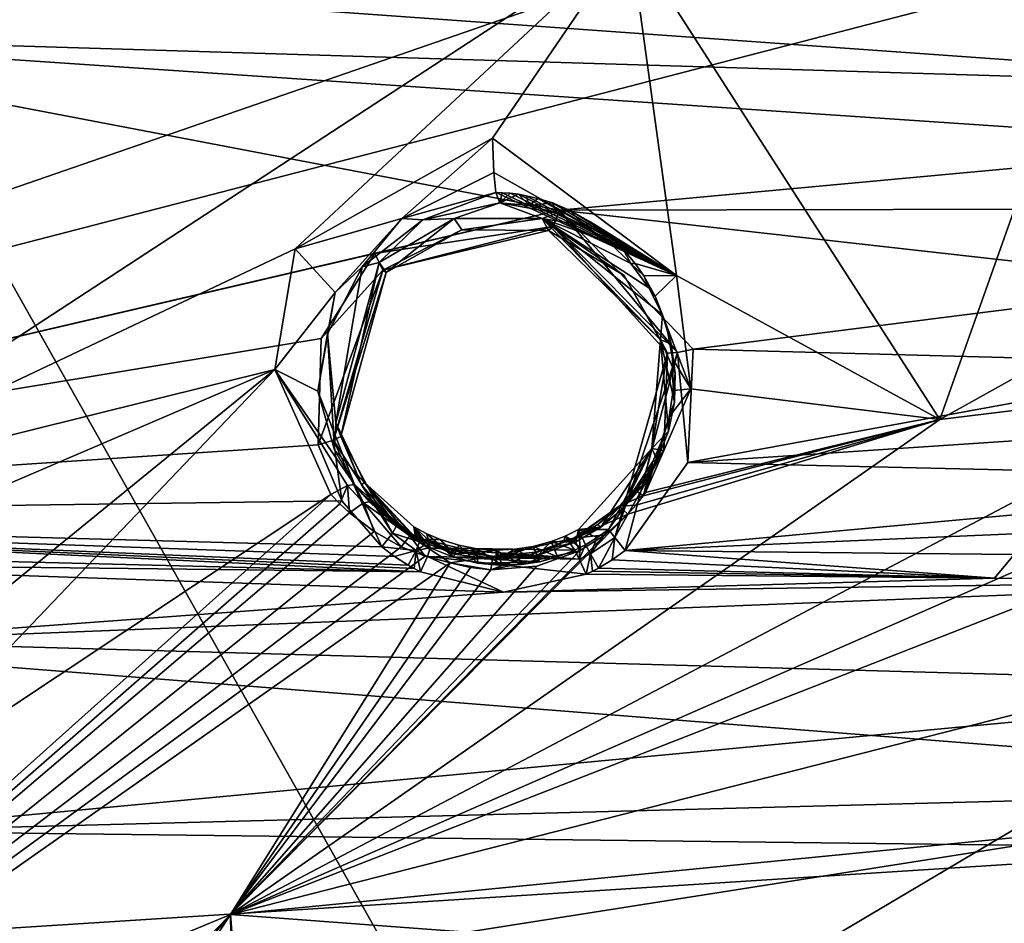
# Model space of a CAD drawing. Header units: millimetres. Extents: x -147 to 294, y -82 to 275.
# Tile 503 of 609: x 220 to 232, y 233 to 244. Entities that reach past the tile are written whole.
import ezdxf

# ---------------------------------------------------------------- set-up
doc = ezdxf.new("R2010")
doc.units = ezdxf.units.MM
doc.header["$LTSCALE"] = 67.506716
for name, color, linetype in [('1594', 7, 'CONTINUOUS'), ('1596', 7, 'CONTINUOUS'), ('1643', 7, 'CONTINUOUS'), ('1670', 7, 'CONTINUOUS'), ('1681', 7, 'CONTINUOUS'), ('1682', 7, 'CONTINUOUS'), ('1683', 7, 'CONTINUOUS'), ('1684', 7, 'CONTINUOUS'), ('1685', 7, 'CONTINUOUS'), ('1686', 7, 'CONTINUOUS'), ('1687', 7, 'CONTINUOUS'), ('1688', 7, 'CONTINUOUS'), ('1879', 7, 'CONTINUOUS'), ('2223', 7, 'CONTINUOUS'), ('2465', 7, 'CONTINUOUS'), ('2466', 7, 'CONTINUOUS'), ('2467', 7, 'CONTINUOUS'), ('2468', 7, 'CONTINUOUS'), ('2469', 7, 'CONTINUOUS'), ('2470', 7, 'CONTINUOUS'), ('2471', 7, 'CONTINUOUS'), ('2472', 7, 'CONTINUOUS'), ('2473', 7, 'CONTINUOUS'), ('2474', 7, 'CONTINUOUS'), ('2475', 7, 'CONTINUOUS'), ('2476', 7, 'CONTINUOUS'), ('2477', 7, 'CONTINUOUS'), ('2478', 7, 'CONTINUOUS'), ('2479', 7, 'CONTINUOUS'), ('2480', 7, 'CONTINUOUS'), ('2481', 7, 'CONTINUOUS'), ('2482', 7, 'CONTINUOUS'), ('2483', 7, 'CONTINUOUS'), ('2484', 7, 'CONTINUOUS'), ('499', 7, 'CONTINUOUS'), ('557', 7, 'CONTINUOUS'), ('841', 7, 'CONTINUOUS')]:
    doc.layers.add(name, color=color, linetype=linetype)

msp = doc.modelspace()

# ---------------------------------------------------------------- linework, layer by layer
at = {"layer": '1594', "linetype": 'CONTINUOUS'}
for points in [[(227.53, 245.272, -6.758), (234.298, 247.912, -7.192), (231.286, 239.422, -7.061), (227.53, 245.272, -6.758)], [(234.298, 247.912, -7.192), (234.336, 241.12, -7.272), (231.286, 239.422, -7.061), (234.298, 247.912, -7.192)], [(217.224, 238.537, -6.839), (227.53, 245.272, -6.758), (223.469, 241.488, -6.709), (217.224, 238.537, -6.839)], [(223.469, 241.488, -6.709), (227.53, 245.272, -6.758), (225.865, 242.833, -6.737), (223.469, 241.488, -6.709)], [(225.865, 242.833, -6.737), (227.53, 245.272, -6.758), (228.094, 241.168, -6.859), (225.865, 242.833, -6.737)], [(228.094, 241.168, -6.859), (227.53, 245.272, -6.758), (231.286, 239.422, -7.061), (228.094, 241.168, -6.859)], [(223.226, 240.026, -6.748), (217.224, 238.537, -6.839), (223.469, 241.488, -6.709), (223.226, 240.026, -6.748)], [(228.266, 239.794, -6.893), (228.094, 241.168, -6.859), (231.286, 239.422, -7.061), (228.266, 239.794, -6.893)], [(234.336, 241.12, -7.272), (234.926, 239.866, -7.339), (231.286, 239.422, -7.061), (234.336, 241.12, -7.272)], [(217.772, 237.687, -6.869), (217.224, 238.537, -6.839), (223.226, 240.026, -6.748), (217.772, 237.687, -6.869)], [(218.365, 236.069, -6.937), (217.772, 237.687, -6.869), (223.226, 240.026, -6.748), (218.365, 236.069, -6.937)], [(218.085, 234.643, -7.021), (218.365, 236.069, -6.937), (223.226, 240.026, -6.748), (218.085, 234.643, -7.021)], [(223.904, 238.513, -6.802), (218.085, 234.643, -7.021), (223.226, 240.026, -6.748), (223.904, 238.513, -6.802)], [(227.719, 238.537, -6.896), (228.266, 239.794, -6.893), (231.286, 239.422, -7.061), (227.719, 238.537, -6.896)], [(214.334, 229.943, -7.529), (218.085, 234.643, -7.021), (223.904, 238.513, -6.802), (214.334, 229.943, -7.529)], [(224.013, 238.398, -6.807), (214.334, 229.943, -7.529), (223.904, 238.513, -6.802), (224.013, 238.398, -6.807)], [(224.128, 238.29, -6.812), (214.334, 229.943, -7.529), (224.013, 238.398, -6.807), (224.128, 238.29, -6.812)], [(224.427, 238.061, -6.823), (214.334, 229.943, -7.529), (224.128, 238.29, -6.812), (224.427, 238.061, -6.823)], [(224.754, 237.878, -6.833), (214.334, 229.943, -7.529), (224.427, 238.061, -6.823), (224.754, 237.878, -6.833)], [(225.047, 237.763, -6.842), (214.334, 229.943, -7.529), (224.754, 237.878, -6.833), (225.047, 237.763, -6.842)], [(225.351, 237.684, -6.85), (214.334, 229.943, -7.529), (225.047, 237.763, -6.842), (225.351, 237.684, -6.85)]]:
    msp.add_3dface(points, dxfattribs=at)
at = {"layer": '1596', "linetype": 'CONTINUOUS'}
for points in [[(231.286, 239.422, -7.061), (234.926, 239.866, -7.339), (222.688, 233.42, -7.583), (231.286, 239.422, -7.061)], [(234.926, 239.866, -7.339), (235.735, 239.131, -7.599), (222.688, 233.42, -7.583), (234.926, 239.866, -7.339)], [(231.286, 239.422, -7.061), (222.688, 233.42, -7.583), (227.506, 238.271, -6.937), (231.286, 239.422, -7.061)], [(227.602, 238.381, -6.921), (231.286, 239.422, -7.061), (227.506, 238.271, -6.937), (227.602, 238.381, -6.921)], [(227.691, 238.497, -6.903), (231.286, 239.422, -7.061), (227.602, 238.381, -6.921), (227.691, 238.497, -6.903)], [(227.719, 238.537, -6.896), (231.286, 239.422, -7.061), (227.691, 238.497, -6.903), (227.719, 238.537, -6.896)], [(235.735, 239.131, -7.599), (236.691, 238.892, -7.756), (222.688, 233.42, -7.583), (235.735, 239.131, -7.599)], [(222.688, 233.42, -7.583), (236.691, 238.892, -7.756), (236.643, 236.981, -8.206), (222.688, 233.42, -7.583)], [(227.506, 238.271, -6.937), (222.688, 233.42, -7.583), (227.228, 238.021, -6.967), (227.506, 238.271, -6.937)], [(227.228, 238.021, -6.967), (222.688, 233.42, -7.583), (226.92, 237.828, -6.981), (227.228, 238.021, -6.967)], [(226.92, 237.828, -6.981), (222.688, 233.42, -7.583), (226.4, 237.642, -6.97), (226.92, 237.828, -6.981)], [(214.334, 229.943, -7.529), (225.351, 237.684, -6.85), (222.688, 233.42, -7.583), (214.334, 229.943, -7.529)], [(222.688, 233.42, -7.583), (225.351, 237.684, -6.85), (225.595, 237.627, -6.889), (222.688, 233.42, -7.583)], [(226.4, 237.642, -6.97), (222.688, 233.42, -7.583), (225.845, 237.599, -6.922), (226.4, 237.642, -6.97)], [(225.845, 237.599, -6.922), (222.688, 233.42, -7.583), (225.595, 237.627, -6.889), (225.845, 237.599, -6.922)], [(213.215, 223.725, -8.89), (214.334, 229.943, -7.529), (222.688, 233.42, -7.583), (213.215, 223.725, -8.89)]]:
    msp.add_3dface(points, dxfattribs=at)
at = {"layer": '1643', "linetype": 'CONTINUOUS'}
msp.add_3dface([(227.53, 245.272, -6.758), (217.224, 238.537, -6.839), (218.465, 245.265, -6.274), (227.53, 245.272, -6.758)], dxfattribs=at)
at = {"layer": '1670', "linetype": 'CONTINUOUS'}
for points in [[(236.937, 243.439, -5.385), (236.949, 245.332, -5.273), (217.548, 244.823, -3.968), (236.937, 243.439, -5.385)], [(215.52, 244.089, -3.971), (236.937, 243.439, -5.385), (217.548, 244.823, -3.968), (215.52, 244.089, -3.971)], [(210.77, 238.253, -4.518), (226.677, 241.959, -4.617), (215.52, 244.089, -3.971), (210.77, 238.253, -4.518)], [(235.294, 242.753, -5.263), (236.937, 243.439, -5.385), (215.52, 244.089, -3.971), (235.294, 242.753, -5.263)], [(226.677, 241.959, -4.617), (235.294, 242.753, -5.263), (215.52, 244.089, -3.971), (226.677, 241.959, -4.617)], [(234.774, 241.976, -5.267), (235.294, 242.753, -5.263), (226.677, 241.959, -4.617), (234.774, 241.976, -5.267)], [(226.677, 241.959, -4.617), (210.77, 238.253, -4.518), (224.438, 241.434, -4.526), (226.677, 241.959, -4.617)], [(234.587, 241.068, -5.317), (234.774, 241.976, -5.267), (226.677, 241.959, -4.617), (234.587, 241.068, -5.317)], [(228.296, 240.274, -4.861), (234.587, 241.068, -5.317), (226.677, 241.959, -4.617), (228.296, 240.274, -4.861)], [(224.438, 241.434, -4.526), (210.77, 238.253, -4.518), (223.786, 240.401, -4.579), (224.438, 241.434, -4.526)], [(234.781, 240.101, -5.413), (234.587, 241.068, -5.317), (228.296, 240.274, -4.861), (234.781, 240.101, -5.413)], [(223.786, 240.401, -4.579), (210.77, 238.253, -4.518), (223.749, 239.113, -4.695), (223.786, 240.401, -4.579)], [(228.233, 238.9, -4.978), (234.781, 240.101, -5.413), (228.296, 240.274, -4.861), (228.233, 238.9, -4.978)], [(235.282, 239.368, -5.524), (234.781, 240.101, -5.413), (228.233, 238.9, -4.978), (235.282, 239.368, -5.524)], [(236.902, 238.699, -5.748), (235.282, 239.368, -5.524), (228.233, 238.9, -4.978), (236.902, 238.699, -5.748)], [(223.749, 239.113, -4.695), (210.77, 238.253, -4.518), (224.038, 238.434, -4.774), (223.749, 239.113, -4.695)], [(227.47, 237.832, -5.028), (236.902, 238.699, -5.748), (228.233, 238.9, -4.978), (227.47, 237.832, -5.028)], [(236.898, 238.235, -5.789), (236.902, 238.699, -5.748), (227.47, 237.832, -5.028), (236.898, 238.235, -5.789)], [(224.038, 238.434, -4.774), (210.77, 238.253, -4.518), (224.522, 237.878, -4.854), (224.038, 238.434, -4.774)], [(232.187, 237.785, -5.384), (236.898, 238.235, -5.789), (227.47, 237.832, -5.028), (232.187, 237.785, -5.384)]]:
    msp.add_3dface(points, dxfattribs=at)
at = {"layer": '1681', "linetype": 'CONTINUOUS'}
for points in [[(224.989, 237.573, -4.909), (210.77, 238.253, -4.518), (210.696, 237.928, -4.557), (224.989, 237.573, -4.909)], [(224.522, 237.878, -4.854), (210.77, 238.253, -4.518), (224.676, 237.759, -4.874), (224.522, 237.878, -4.854)], [(224.839, 237.654, -4.893), (210.77, 238.253, -4.518), (224.913, 237.612, -4.901), (224.839, 237.654, -4.893)], [(210.77, 238.253, -4.518), (224.839, 237.654, -4.893), (224.676, 237.759, -4.874), (210.77, 238.253, -4.518)], [(224.913, 237.612, -4.901), (210.77, 238.253, -4.518), (224.989, 237.573, -4.909), (224.913, 237.612, -4.901)]]:
    msp.add_3dface(points, dxfattribs=at)
at = {"layer": '1682', "linetype": 'CONTINUOUS'}
for points in [[(224.978, 237.936, -5.142), (224.937, 237.831, -4.955), (225.043, 237.9, -5.148), (224.978, 237.936, -5.142)], [(224.839, 237.654, -4.893), (224.913, 237.612, -4.901), (224.937, 237.831, -4.955), (224.839, 237.654, -4.893)], [(224.913, 237.612, -4.901), (224.989, 237.573, -4.909), (224.937, 237.831, -4.955), (224.913, 237.612, -4.901)], [(225.043, 237.9, -5.148), (224.937, 237.831, -4.955), (225.109, 237.865, -5.153), (225.043, 237.9, -5.148)], [(225.109, 237.865, -5.153), (224.937, 237.831, -4.955), (225.075, 237.758, -4.971), (225.109, 237.865, -5.153)], [(224.937, 237.831, -4.955), (224.989, 237.573, -4.909), (225.075, 237.758, -4.971), (224.937, 237.831, -4.955)]]:
    msp.add_3dface(points, dxfattribs=at)
at = {"layer": '1683', "linetype": 'CONTINUOUS'}
for points in [[(224.649, 238.041, -4.924), (224.978, 237.936, -5.142), (224.701, 238.133, -5.113), (224.649, 238.041, -4.924)], [(224.701, 238.133, -5.113), (224.978, 237.936, -5.142), (224.837, 238.029, -5.128), (224.701, 238.133, -5.113)], [(224.522, 237.878, -4.854), (224.937, 237.831, -4.955), (224.649, 238.041, -4.924), (224.522, 237.878, -4.854)], [(224.937, 237.831, -4.955), (224.978, 237.936, -5.142), (224.649, 238.041, -4.924), (224.937, 237.831, -4.955)], [(224.522, 237.878, -4.854), (224.676, 237.759, -4.874), (224.937, 237.831, -4.955), (224.522, 237.878, -4.854)], [(224.676, 237.759, -4.874), (224.839, 237.654, -4.893), (224.937, 237.831, -4.955), (224.676, 237.759, -4.874)]]:
    msp.add_3dface(points, dxfattribs=at)
at = {"layer": '1684', "linetype": 'CONTINUOUS'}
for points in [[(223.749, 239.113, -4.695), (224.038, 238.434, -4.774), (223.935, 239.168, -4.773), (223.749, 239.113, -4.695)], [(223.935, 239.168, -4.773), (224.649, 238.041, -4.924), (224.025, 239.215, -5.001), (223.935, 239.168, -4.773)], [(224.038, 238.434, -4.774), (224.522, 237.878, -4.854), (223.935, 239.168, -4.773), (224.038, 238.434, -4.774)], [(224.522, 237.878, -4.854), (224.649, 238.041, -4.924), (223.935, 239.168, -4.773), (224.522, 237.878, -4.854)], [(224.025, 239.215, -5.001), (224.649, 238.041, -4.924), (224.276, 238.627, -5.056), (224.025, 239.215, -5.001)], [(224.649, 238.041, -4.924), (224.701, 238.133, -5.113), (224.276, 238.627, -5.056), (224.649, 238.041, -4.924)]]:
    msp.add_3dface(points, dxfattribs=at)
at = {"layer": '1685', "linetype": 'CONTINUOUS'}
for points in [[(226.677, 241.959, -4.617), (224.438, 241.434, -4.526), (226.598, 241.76, -4.726), (226.677, 241.959, -4.617)], [(228.105, 240.232, -4.922), (226.677, 241.959, -4.617), (226.598, 241.76, -4.726), (228.105, 240.232, -4.922)], [(228.296, 240.274, -4.861), (226.677, 241.959, -4.617), (228.105, 240.232, -4.922), (228.296, 240.274, -4.861)], [(226.598, 241.76, -4.726), (224.438, 241.434, -4.526), (224.532, 241.232, -4.647), (226.598, 241.76, -4.726)], [(226.598, 241.76, -4.726), (224.532, 241.232, -4.647), (226.542, 241.712, -4.966), (226.598, 241.76, -4.726)], [(227.458, 241.167, -5.051), (226.598, 241.76, -4.726), (226.542, 241.712, -4.966), (227.458, 241.167, -5.051)], [(228.105, 240.232, -4.922), (226.598, 241.76, -4.726), (227.985, 240.224, -5.142), (228.105, 240.232, -4.922)], [(227.985, 240.224, -5.142), (226.598, 241.76, -4.726), (227.458, 241.167, -5.051), (227.985, 240.224, -5.142)], [(226.542, 241.712, -4.966), (224.532, 241.232, -4.647), (225.491, 241.722, -4.907), (226.542, 241.712, -4.966)], [(225.491, 241.722, -4.907), (224.532, 241.232, -4.647), (224.574, 241.201, -4.891), (225.491, 241.722, -4.907)], [(224.438, 241.434, -4.526), (223.786, 240.401, -4.579), (224.532, 241.232, -4.647), (224.438, 241.434, -4.526)], [(223.786, 240.401, -4.579), (223.749, 239.113, -4.695), (224.532, 241.232, -4.647), (223.786, 240.401, -4.579)], [(223.749, 239.113, -4.695), (223.935, 239.168, -4.773), (224.532, 241.232, -4.647), (223.749, 239.113, -4.695)], [(224.532, 241.232, -4.647), (223.935, 239.168, -4.773), (224.574, 241.201, -4.891), (224.532, 241.232, -4.647)], [(223.935, 239.168, -4.773), (224.025, 239.215, -5.001), (224.574, 241.201, -4.891), (223.935, 239.168, -4.773)]]:
    msp.add_3dface(points, dxfattribs=at)
at = {"layer": '1686', "linetype": 'CONTINUOUS'}
for points in [[(227.47, 237.832, -5.028), (228.105, 240.232, -4.922), (227.346, 237.991, -5.077), (227.47, 237.832, -5.028)], [(228.105, 240.232, -4.922), (227.985, 240.224, -5.142), (227.346, 237.991, -5.077), (228.105, 240.232, -4.922)], [(227.346, 237.991, -5.077), (227.985, 240.224, -5.142), (227.941, 239.043, -5.218), (227.346, 237.991, -5.077)], [(227.47, 237.832, -5.028), (228.233, 238.9, -4.978), (228.105, 240.232, -4.922), (227.47, 237.832, -5.028)], [(228.233, 238.9, -4.978), (228.296, 240.274, -4.861), (228.105, 240.232, -4.922), (228.233, 238.9, -4.978)], [(227.271, 238.088, -5.248), (227.346, 237.991, -5.077), (227.941, 239.043, -5.218), (227.271, 238.088, -5.248)]]:
    msp.add_3dface(points, dxfattribs=at)
at = {"layer": '1687', "linetype": 'CONTINUOUS'}
for points in [[(227.346, 237.991, -5.077), (227.271, 238.088, -5.248), (227.051, 237.793, -5.076), (227.346, 237.991, -5.077)], [(227.051, 237.793, -5.076), (227.271, 238.088, -5.248), (227.134, 237.989, -5.248), (227.051, 237.793, -5.076)], [(226.99, 237.902, -5.247), (227.051, 237.793, -5.076), (227.134, 237.989, -5.248), (226.99, 237.902, -5.247)], [(227.147, 237.618, -5.029), (227.346, 237.991, -5.077), (227.051, 237.793, -5.076), (227.147, 237.618, -5.029)], [(227.313, 237.719, -5.029), (227.346, 237.991, -5.077), (227.147, 237.618, -5.029), (227.313, 237.719, -5.029)], [(227.47, 237.832, -5.028), (227.346, 237.991, -5.077), (227.313, 237.719, -5.029), (227.47, 237.832, -5.028)]]:
    msp.add_3dface(points, dxfattribs=at)
at = {"layer": '1688', "linetype": 'CONTINUOUS'}
for points in [[(227.47, 237.832, -5.028), (227.313, 237.719, -5.029), (231.951, 237.496, -5.392), (227.47, 237.832, -5.028)], [(232.187, 237.785, -5.384), (227.47, 237.832, -5.028), (231.951, 237.496, -5.392), (232.187, 237.785, -5.384)], [(227.313, 237.719, -5.029), (227.147, 237.618, -5.029), (231.951, 237.496, -5.392), (227.313, 237.719, -5.029)], [(236.89, 237.48, -5.859), (232.187, 237.785, -5.384), (231.951, 237.496, -5.392), (236.89, 237.48, -5.859)], [(226.999, 237.544, -5.027), (231.951, 237.496, -5.392), (227.074, 237.58, -5.028), (226.999, 237.544, -5.027)], [(231.951, 237.496, -5.392), (227.147, 237.618, -5.029), (227.074, 237.58, -5.028), (231.951, 237.496, -5.392)]]:
    msp.add_3dface(points, dxfattribs=at)
at = {"layer": '1879', "linetype": 'CONTINUOUS'}
for points in [[(222.688, 233.42, -7.583), (236.643, 236.981, -8.206), (233.898, 234.519, -8.196), (222.688, 233.42, -7.583)], [(222.688, 233.42, -7.583), (233.898, 234.519, -8.196), (225.556, 233.204, -7.742), (222.688, 233.42, -7.583)], [(233.898, 234.519, -8.196), (233.865, 231.399, -8.571), (225.556, 233.204, -7.742), (233.898, 234.519, -8.196)], [(213.215, 223.725, -8.89), (222.688, 233.42, -7.583), (214.566, 223.823, -8.862), (213.215, 223.725, -8.89)], [(222.688, 233.42, -7.583), (217.316, 225.289, -8.621), (214.566, 223.823, -8.862), (222.688, 233.42, -7.583)], [(222.688, 233.42, -7.583), (222.768, 228.547, -8.242), (217.316, 225.289, -8.621), (222.688, 233.42, -7.583)], [(222.688, 233.42, -7.583), (225.556, 233.204, -7.742), (222.818, 231.684, -7.808), (222.688, 233.42, -7.583)], [(222.768, 228.547, -8.242), (222.688, 233.42, -7.583), (222.818, 231.684, -7.808), (222.768, 228.547, -8.242)]]:
    msp.add_3dface(points, dxfattribs=at)
at = {"layer": '2223', "linetype": 'CONTINUOUS'}
for points in [[(224.989, 237.573, -4.909), (210.696, 237.928, -4.557), (215.784, 237.68, -4.595), (224.989, 237.573, -4.909)], [(225.997, 237.326, -4.989), (224.989, 237.573, -4.909), (215.784, 237.68, -4.595), (225.997, 237.326, -4.989)], [(217.839, 236.727, -4.736), (225.997, 237.326, -4.989), (215.784, 237.68, -4.595), (217.839, 236.727, -4.736)], [(236.877, 236.197, -5.985), (236.89, 237.48, -5.859), (217.839, 236.727, -4.736), (236.877, 236.197, -5.985)], [(236.89, 237.48, -5.859), (225.997, 237.326, -4.989), (217.839, 236.727, -4.736), (236.89, 237.48, -5.859)], [(231.951, 237.496, -5.392), (226.999, 237.544, -5.027), (225.997, 237.326, -4.989), (231.951, 237.496, -5.392)], [(236.89, 237.48, -5.859), (231.951, 237.496, -5.392), (225.997, 237.326, -4.989), (236.89, 237.48, -5.859)], [(236.877, 236.197, -5.985), (217.839, 236.727, -4.736), (218.134, 234.431, -5.007), (236.877, 236.197, -5.985)], [(236.863, 234.918, -6.12), (236.877, 236.197, -5.985), (218.134, 234.431, -5.007), (236.863, 234.918, -6.12)], [(235.198, 234.225, -6.028), (236.863, 234.918, -6.12), (218.134, 234.431, -5.007), (235.198, 234.225, -6.028)], [(216.281, 233.014, -5.156), (235.198, 234.225, -6.028), (218.134, 234.431, -5.007), (216.281, 233.014, -5.156)], [(234.499, 232.569, -6.155), (235.198, 234.225, -6.028), (216.281, 233.014, -5.156), (234.499, 232.569, -6.155)]]:
    msp.add_3dface(points, dxfattribs=at)
at = {"layer": '2465', "linetype": 'CONTINUOUS'}
for points in [[(225.109, 237.865, -5.153), (225.075, 237.758, -4.971), (226.913, 237.729, -5.078), (225.109, 237.865, -5.153)], [(225.389, 237.751, -5.176), (225.109, 237.865, -5.153), (226.652, 237.754, -5.24), (225.389, 237.751, -5.176)], [(226.652, 237.754, -5.24), (225.109, 237.865, -5.153), (226.861, 237.837, -5.245), (226.652, 237.754, -5.24)], [(226.861, 237.837, -5.245), (225.109, 237.865, -5.153), (226.913, 237.729, -5.078), (226.861, 237.837, -5.245)], [(225.075, 237.758, -4.971), (224.989, 237.573, -4.909), (225.997, 237.326, -4.989), (225.075, 237.758, -4.971)], [(226.999, 237.544, -5.027), (225.075, 237.758, -4.971), (225.997, 237.326, -4.989), (226.999, 237.544, -5.027)], [(225.075, 237.758, -4.971), (226.999, 237.544, -5.027), (226.913, 237.729, -5.078), (225.075, 237.758, -4.971)], [(226.434, 237.695, -5.233), (225.389, 237.751, -5.176), (226.652, 237.754, -5.24), (226.434, 237.695, -5.233)], [(225.682, 237.679, -5.196), (225.389, 237.751, -5.176), (226.434, 237.695, -5.233), (225.682, 237.679, -5.196)], [(226.21, 237.661, -5.224), (225.682, 237.679, -5.196), (226.434, 237.695, -5.233), (226.21, 237.661, -5.224)], [(225.984, 237.652, -5.213), (225.682, 237.679, -5.196), (226.21, 237.661, -5.224), (225.984, 237.652, -5.213)]]:
    msp.add_3dface(points, dxfattribs=at)
at = {"layer": '2466', "linetype": 'CONTINUOUS'}
for points in [[(224.978, 237.936, -5.142), (225.043, 237.9, -5.148), (224.909, 238.118, -5.857), (224.978, 237.936, -5.142)], [(225.043, 237.9, -5.148), (225.109, 237.865, -5.153), (224.909, 238.118, -5.857), (225.043, 237.9, -5.148)], [(224.909, 238.118, -5.857), (225.109, 237.865, -5.153), (225.067, 238.034, -5.873), (224.909, 238.118, -5.857)], [(226.745, 238.007, -5.973), (226.926, 237.868, -5.246), (226.907, 238.087, -5.975), (226.745, 238.007, -5.973)], [(226.926, 237.868, -5.246), (226.99, 237.902, -5.247), (226.907, 238.087, -5.975), (226.926, 237.868, -5.246)], [(225.109, 237.865, -5.153), (225.389, 237.751, -5.176), (225.067, 238.034, -5.873), (225.109, 237.865, -5.153)], [(225.067, 238.034, -5.873), (225.389, 237.751, -5.176), (225.232, 237.964, -5.889), (225.067, 238.034, -5.873)], [(225.232, 237.964, -5.889), (225.389, 237.751, -5.176), (225.454, 237.896, -5.908), (225.232, 237.964, -5.889)], [(226.357, 237.882, -5.961), (226.652, 237.754, -5.24), (226.576, 237.942, -5.969), (226.357, 237.882, -5.961)], [(226.576, 237.942, -5.969), (226.861, 237.837, -5.245), (226.745, 238.007, -5.973), (226.576, 237.942, -5.969)], [(226.652, 237.754, -5.24), (226.861, 237.837, -5.245), (226.576, 237.942, -5.969), (226.652, 237.754, -5.24)], [(226.861, 237.837, -5.245), (226.926, 237.868, -5.246), (226.745, 238.007, -5.973), (226.861, 237.837, -5.245)], [(225.389, 237.751, -5.176), (225.682, 237.679, -5.196), (225.454, 237.896, -5.908), (225.389, 237.751, -5.176)], [(225.454, 237.896, -5.908), (225.682, 237.679, -5.196), (225.679, 237.854, -5.925), (225.454, 237.896, -5.908)], [(225.682, 237.679, -5.196), (225.984, 237.652, -5.213), (225.679, 237.854, -5.925), (225.682, 237.679, -5.196)], [(225.679, 237.854, -5.925), (225.984, 237.652, -5.213), (225.907, 237.838, -5.939), (225.679, 237.854, -5.925)], [(225.907, 237.838, -5.939), (226.21, 237.661, -5.224), (226.134, 237.847, -5.952), (225.907, 237.838, -5.939)], [(225.984, 237.652, -5.213), (226.21, 237.661, -5.224), (225.907, 237.838, -5.939), (225.984, 237.652, -5.213)], [(226.134, 237.847, -5.952), (226.434, 237.695, -5.233), (226.357, 237.882, -5.961), (226.134, 237.847, -5.952)], [(226.21, 237.661, -5.224), (226.434, 237.695, -5.233), (226.134, 237.847, -5.952), (226.21, 237.661, -5.224)], [(226.434, 237.695, -5.233), (226.652, 237.754, -5.24), (226.357, 237.882, -5.961), (226.434, 237.695, -5.233)]]:
    msp.add_3dface(points, dxfattribs=at)
at = {"layer": '2467', "linetype": 'CONTINUOUS'}
for points in [[(226.861, 237.837, -5.245), (226.913, 237.729, -5.078), (226.926, 237.868, -5.246), (226.861, 237.837, -5.245)], [(227.051, 237.793, -5.076), (226.99, 237.902, -5.247), (226.913, 237.729, -5.078), (227.051, 237.793, -5.076)], [(226.913, 237.729, -5.078), (226.99, 237.902, -5.247), (226.926, 237.868, -5.246), (226.913, 237.729, -5.078)], [(226.999, 237.544, -5.027), (227.051, 237.793, -5.076), (226.913, 237.729, -5.078), (226.999, 237.544, -5.027)], [(227.051, 237.793, -5.076), (226.999, 237.544, -5.027), (227.074, 237.58, -5.028), (227.051, 237.793, -5.076)], [(227.147, 237.618, -5.029), (227.051, 237.793, -5.076), (227.074, 237.58, -5.028), (227.147, 237.618, -5.029)]]:
    msp.add_3dface(points, dxfattribs=at)
at = {"layer": '2468', "linetype": 'CONTINUOUS'}
for points in [[(224.025, 239.215, -5.001), (224.276, 238.627, -5.056), (223.964, 239.381, -5.686), (224.025, 239.215, -5.001)], [(223.964, 239.381, -5.686), (224.276, 238.627, -5.056), (224.312, 238.656, -5.773), (223.964, 239.381, -5.686)], [(224.276, 238.627, -5.056), (224.701, 238.133, -5.113), (224.312, 238.656, -5.773), (224.276, 238.627, -5.056)], [(224.837, 238.029, -5.128), (224.978, 237.936, -5.142), (224.312, 238.656, -5.773), (224.837, 238.029, -5.128)], [(224.978, 237.936, -5.142), (224.909, 238.118, -5.857), (224.312, 238.656, -5.773), (224.978, 237.936, -5.142)], [(224.701, 238.133, -5.113), (224.837, 238.029, -5.128), (224.312, 238.656, -5.773), (224.701, 238.133, -5.113)]]:
    msp.add_3dface(points, dxfattribs=at)
at = {"layer": '2469', "linetype": 'CONTINUOUS'}
for points in [[(225.399, 241.857, -5.551), (224.574, 241.201, -4.891), (224.491, 241.325, -5.543), (225.399, 241.857, -5.551)], [(225.491, 241.722, -4.907), (224.574, 241.201, -4.891), (225.399, 241.857, -5.551), (225.491, 241.722, -4.907)], [(226.464, 241.857, -5.616), (225.491, 241.722, -4.907), (225.399, 241.857, -5.551), (226.464, 241.857, -5.616)], [(226.542, 241.712, -4.966), (225.491, 241.722, -4.907), (226.464, 241.857, -5.616), (226.542, 241.712, -4.966)], [(227.901, 240.385, -5.831), (226.542, 241.712, -4.966), (226.464, 241.857, -5.616), (227.901, 240.385, -5.831)], [(227.458, 241.167, -5.051), (226.542, 241.712, -4.966), (227.901, 240.385, -5.831), (227.458, 241.167, -5.051)], [(224.025, 239.215, -5.001), (223.964, 239.381, -5.686), (224.491, 241.325, -5.543), (224.025, 239.215, -5.001)], [(224.574, 241.201, -4.891), (224.025, 239.215, -5.001), (224.491, 241.325, -5.543), (224.574, 241.201, -4.891)], [(227.985, 240.224, -5.142), (227.458, 241.167, -5.051), (227.901, 240.385, -5.831), (227.985, 240.224, -5.142)]]:
    msp.add_3dface(points, dxfattribs=at)
at = {"layer": '2470', "linetype": 'CONTINUOUS'}
for points in [[(227.985, 240.224, -5.142), (227.901, 240.385, -5.831), (227.796, 239.068, -5.94), (227.985, 240.224, -5.142)], [(227.941, 239.043, -5.218), (227.985, 240.224, -5.142), (227.796, 239.068, -5.94), (227.941, 239.043, -5.218)], [(226.907, 238.087, -5.975), (227.271, 238.088, -5.248), (227.796, 239.068, -5.94), (226.907, 238.087, -5.975)], [(227.271, 238.088, -5.248), (227.941, 239.043, -5.218), (227.796, 239.068, -5.94), (227.271, 238.088, -5.248)], [(227.134, 237.989, -5.248), (227.271, 238.088, -5.248), (226.907, 238.087, -5.975), (227.134, 237.989, -5.248)], [(226.99, 237.902, -5.247), (227.134, 237.989, -5.248), (226.907, 238.087, -5.975), (226.99, 237.902, -5.247)]]:
    msp.add_3dface(points, dxfattribs=at)
at = {"layer": '2471', "linetype": 'CONTINUOUS'}
for points in [[(225.952, 242.047, -5.57), (225.399, 241.857, -5.551), (225.019, 241.843, -5.53), (225.952, 242.047, -5.57)], [(226.464, 241.857, -5.616), (225.399, 241.857, -5.551), (225.952, 242.047, -5.57), (226.464, 241.857, -5.616)], [(226.646, 241.924, -5.623), (226.464, 241.857, -5.616), (225.952, 242.047, -5.57), (226.646, 241.924, -5.623)], [(226.306, 242.015, -5.594), (226.646, 241.924, -5.623), (225.952, 242.047, -5.57), (226.306, 242.015, -5.594)], [(226.977, 241.772, -5.656), (226.464, 241.857, -5.616), (226.646, 241.924, -5.623), (226.977, 241.772, -5.656)], [(225.019, 241.843, -5.53), (224.491, 241.325, -5.543), (224.283, 241.271, -5.536), (225.019, 241.843, -5.53)], [(225.399, 241.857, -5.551), (224.491, 241.325, -5.543), (225.019, 241.843, -5.53), (225.399, 241.857, -5.551)], [(227.901, 240.385, -5.831), (226.464, 241.857, -5.616), (227.925, 240.688, -5.807), (227.901, 240.385, -5.831)], [(227.925, 240.688, -5.807), (226.464, 241.857, -5.616), (227.759, 241.019, -5.768), (227.925, 240.688, -5.807)], [(227.759, 241.019, -5.768), (226.464, 241.857, -5.616), (227.542, 241.314, -5.73), (227.759, 241.019, -5.768)], [(227.542, 241.314, -5.73), (226.464, 241.857, -5.616), (227.277, 241.569, -5.692), (227.542, 241.314, -5.73)], [(227.277, 241.569, -5.692), (226.464, 241.857, -5.616), (226.977, 241.772, -5.656), (227.277, 241.569, -5.692)], [(224.283, 241.271, -5.536), (223.964, 239.381, -5.686), (223.862, 240.458, -5.583), (224.283, 241.271, -5.536)], [(224.491, 241.325, -5.543), (223.964, 239.381, -5.686), (224.283, 241.271, -5.536), (224.491, 241.325, -5.543)], [(228.031, 240.34, -5.843), (227.901, 240.385, -5.831), (227.925, 240.688, -5.807), (228.031, 240.34, -5.843)], [(223.862, 240.458, -5.583), (223.964, 239.381, -5.686), (223.947, 239.053, -5.716), (223.862, 240.458, -5.583)], [(227.796, 239.068, -5.94), (227.901, 240.385, -5.831), (227.996, 239.281, -5.934), (227.796, 239.068, -5.94)], [(227.996, 239.281, -5.934), (227.901, 240.385, -5.831), (228.068, 239.632, -5.907), (227.996, 239.281, -5.934)], [(228.068, 239.632, -5.907), (227.901, 240.385, -5.831), (228.079, 239.984, -5.877), (228.068, 239.632, -5.907)], [(228.079, 239.984, -5.877), (227.901, 240.385, -5.831), (228.031, 240.34, -5.843), (228.079, 239.984, -5.877)], [(223.964, 239.381, -5.686), (224.312, 238.656, -5.773), (223.947, 239.053, -5.716), (223.964, 239.381, -5.686)], [(227.861, 238.931, -5.957), (227.796, 239.068, -5.94), (227.996, 239.281, -5.934), (227.861, 238.931, -5.957)], [(223.947, 239.053, -5.716), (224.312, 238.656, -5.773), (224.933, 237.969, -5.872), (223.947, 239.053, -5.716)], [(226.907, 238.087, -5.975), (227.796, 239.068, -5.94), (227.177, 238.116, -5.989), (226.907, 238.087, -5.975)], [(227.177, 238.116, -5.989), (227.796, 239.068, -5.94), (227.443, 238.343, -5.984), (227.177, 238.116, -5.989)], [(227.443, 238.343, -5.984), (227.796, 239.068, -5.94), (227.676, 238.617, -5.973), (227.443, 238.343, -5.984)], [(227.676, 238.617, -5.973), (227.796, 239.068, -5.94), (227.861, 238.931, -5.957), (227.676, 238.617, -5.973)], [(224.312, 238.656, -5.773), (224.909, 238.118, -5.857), (224.933, 237.969, -5.872), (224.312, 238.656, -5.773)], [(224.909, 238.118, -5.857), (225.067, 238.034, -5.873), (225.083, 237.966, -5.881), (224.909, 238.118, -5.857)], [(224.933, 237.969, -5.872), (224.909, 238.118, -5.857), (225.083, 237.966, -5.881), (224.933, 237.969, -5.872)], [(226.745, 238.007, -5.973), (226.907, 238.087, -5.975), (226.875, 237.937, -5.987), (226.745, 238.007, -5.973)], [(226.875, 237.937, -5.987), (226.907, 238.087, -5.975), (227.177, 238.116, -5.989), (226.875, 237.937, -5.987)], [(225.067, 238.034, -5.873), (225.232, 237.964, -5.889), (225.083, 237.966, -5.881), (225.067, 238.034, -5.873)], [(226.576, 237.942, -5.969), (226.745, 238.007, -5.973), (226.725, 237.939, -5.978), (226.576, 237.942, -5.969)], [(226.745, 238.007, -5.973), (226.875, 237.937, -5.987), (226.725, 237.939, -5.978), (226.745, 238.007, -5.973)]]:
    msp.add_3dface(points, dxfattribs=at)
at = {"layer": '2472', "linetype": 'CONTINUOUS'}
for points in [[(225.981, 242.17, -6.044), (225.952, 242.047, -5.57), (225.903, 242.173, -6.042), (225.981, 242.17, -6.044)], [(226.077, 242.163, -6.049), (225.952, 242.047, -5.57), (225.981, 242.17, -6.044), (226.077, 242.163, -6.049)], [(226.177, 242.151, -6.054), (225.952, 242.047, -5.57), (226.077, 242.163, -6.049), (226.177, 242.151, -6.054)], [(226.306, 242.015, -5.594), (225.952, 242.047, -5.57), (226.177, 242.151, -6.054), (226.306, 242.015, -5.594)], [(226.273, 242.134, -6.058), (226.306, 242.015, -5.594), (226.177, 242.151, -6.054), (226.273, 242.134, -6.058)], [(226.414, 242.102, -6.064), (226.306, 242.015, -5.594), (226.273, 242.134, -6.058), (226.414, 242.102, -6.064)], [(226.589, 242.048, -6.072), (226.306, 242.015, -5.594), (226.414, 242.102, -6.064), (226.589, 242.048, -6.072)], [(226.646, 241.924, -5.623), (226.306, 242.015, -5.594), (226.589, 242.048, -6.072), (226.646, 241.924, -5.623)], [(226.805, 241.956, -6.083), (226.646, 241.924, -5.623), (226.589, 242.048, -6.072), (226.805, 241.956, -6.083)], [(226.977, 241.772, -5.656), (226.646, 241.924, -5.623), (226.805, 241.956, -6.083), (226.977, 241.772, -5.656)], [(227.056, 241.813, -6.096), (226.977, 241.772, -5.656), (226.805, 241.956, -6.083), (227.056, 241.813, -6.096)], [(227.277, 241.569, -5.692), (226.977, 241.772, -5.656), (227.056, 241.813, -6.096), (227.277, 241.569, -5.692)], [(227.28, 241.644, -6.109), (227.277, 241.569, -5.692), (227.056, 241.813, -6.096), (227.28, 241.644, -6.109)], [(227.442, 241.489, -6.119), (227.277, 241.569, -5.692), (227.28, 241.644, -6.109), (227.442, 241.489, -6.119)], [(227.542, 241.314, -5.73), (227.277, 241.569, -5.692), (227.442, 241.489, -6.119), (227.542, 241.314, -5.73)], [(227.592, 241.313, -6.129), (227.542, 241.314, -5.73), (227.442, 241.489, -6.119), (227.592, 241.313, -6.129)], [(227.759, 241.019, -5.768), (227.542, 241.314, -5.73), (227.699, 241.161, -6.137), (227.759, 241.019, -5.768)], [(227.699, 241.161, -6.137), (227.542, 241.314, -5.73), (227.592, 241.313, -6.129), (227.699, 241.161, -6.137)], [(227.837, 240.914, -6.147), (227.759, 241.019, -5.768), (227.699, 241.161, -6.137), (227.837, 240.914, -6.147)], [(227.925, 240.688, -5.807), (227.759, 241.019, -5.768), (227.837, 240.914, -6.147), (227.925, 240.688, -5.807)], [(227.971, 240.56, -6.159), (227.925, 240.688, -5.807), (227.837, 240.914, -6.147), (227.971, 240.56, -6.159)], [(228.031, 240.34, -5.843), (227.925, 240.688, -5.807), (227.971, 240.56, -6.159), (228.031, 240.34, -5.843)], [(228.047, 240.16, -6.17), (228.031, 240.34, -5.843), (227.971, 240.56, -6.159), (228.047, 240.16, -6.17)], [(228.079, 239.984, -5.877), (228.031, 240.34, -5.843), (228.047, 240.16, -6.17), (228.079, 239.984, -5.877)], [(228.052, 239.773, -6.178), (228.079, 239.984, -5.877), (228.047, 240.16, -6.17), (228.052, 239.773, -6.178)], [(228.068, 239.632, -5.907), (228.079, 239.984, -5.877), (228.052, 239.773, -6.178), (228.068, 239.632, -5.907)], [(228.005, 239.452, -6.183), (228.068, 239.632, -5.907), (228.052, 239.773, -6.178), (228.005, 239.452, -6.183)], [(227.996, 239.281, -5.934), (228.068, 239.632, -5.907), (228.005, 239.452, -6.183), (227.996, 239.281, -5.934)], [(227.937, 239.211, -6.185), (227.996, 239.281, -5.934), (228.005, 239.452, -6.183), (227.937, 239.211, -6.185)], [(227.861, 238.931, -5.957), (227.996, 239.281, -5.934), (227.937, 239.211, -6.185), (227.861, 238.931, -5.957)], [(227.809, 238.911, -6.187), (227.861, 238.931, -5.957), (227.937, 239.211, -6.185), (227.809, 238.911, -6.187)], [(227.58, 238.558, -6.185), (227.676, 238.617, -5.973), (227.809, 238.911, -6.187), (227.58, 238.558, -6.185)], [(227.676, 238.617, -5.973), (227.861, 238.931, -5.957), (227.809, 238.911, -6.187), (227.676, 238.617, -5.973)], [(227.443, 238.343, -5.984), (227.676, 238.617, -5.973), (227.493, 238.456, -6.184), (227.443, 238.343, -5.984)], [(227.493, 238.456, -6.184), (227.676, 238.617, -5.973), (227.58, 238.558, -6.185), (227.493, 238.456, -6.184)], [(227.4, 238.359, -6.183), (227.443, 238.343, -5.984), (227.493, 238.456, -6.184), (227.4, 238.359, -6.183)], [(227.142, 238.146, -6.179), (227.177, 238.116, -5.989), (227.4, 238.359, -6.183), (227.142, 238.146, -6.179)], [(227.177, 238.116, -5.989), (227.443, 238.343, -5.984), (227.4, 238.359, -6.183), (227.177, 238.116, -5.989)], [(226.858, 237.976, -6.172), (227.177, 238.116, -5.989), (227.142, 238.146, -6.179), (226.858, 237.976, -6.172)], [(226.875, 237.937, -5.987), (227.177, 238.116, -5.989), (226.858, 237.976, -6.172), (226.875, 237.937, -5.987)]]:
    msp.add_3dface(points, dxfattribs=at)
at = {"layer": '2473', "linetype": 'CONTINUOUS'}
for points in [[(227.401, 238.369, -6.579), (227.506, 238.271, -6.937), (226.85, 237.98, -6.592), (227.401, 238.369, -6.579)], [(226.858, 237.976, -6.172), (227.401, 238.369, -6.579), (226.85, 237.98, -6.592), (226.858, 237.976, -6.172)], [(226.858, 237.976, -6.172), (227.142, 238.146, -6.179), (227.401, 238.369, -6.579), (226.858, 237.976, -6.172)], [(227.142, 238.146, -6.179), (227.4, 238.359, -6.183), (227.401, 238.369, -6.579), (227.142, 238.146, -6.179)], [(227.506, 238.271, -6.937), (227.228, 238.021, -6.967), (226.85, 237.98, -6.592), (227.506, 238.271, -6.937)], [(227.228, 238.021, -6.967), (226.92, 237.828, -6.981), (226.85, 237.98, -6.592), (227.228, 238.021, -6.967)]]:
    msp.add_3dface(points, dxfattribs=at)
at = {"layer": '2474', "linetype": 'CONTINUOUS'}
for points in [[(227.4, 238.359, -6.183), (227.58, 238.558, -6.185), (227.584, 238.57, -6.56), (227.4, 238.359, -6.183)], [(227.401, 238.369, -6.579), (227.4, 238.359, -6.183), (227.584, 238.57, -6.56), (227.401, 238.369, -6.579)], [(227.4, 238.359, -6.183), (227.493, 238.456, -6.184), (227.58, 238.558, -6.185), (227.4, 238.359, -6.183)], [(227.691, 238.497, -6.903), (227.401, 238.369, -6.579), (227.584, 238.57, -6.56), (227.691, 238.497, -6.903)], [(227.691, 238.497, -6.903), (227.602, 238.381, -6.921), (227.401, 238.369, -6.579), (227.691, 238.497, -6.903)], [(227.602, 238.381, -6.921), (227.506, 238.271, -6.937), (227.401, 238.369, -6.579), (227.602, 238.381, -6.921)]]:
    msp.add_3dface(points, dxfattribs=at)
at = {"layer": '2475', "linetype": 'CONTINUOUS'}
for points in [[(225.865, 242.833, -6.737), (228.094, 241.168, -6.859), (225.878, 242.417, -6.477), (225.865, 242.833, -6.737)], [(228.094, 241.168, -6.859), (225.903, 242.173, -6.042), (225.878, 242.417, -6.477), (228.094, 241.168, -6.859)], [(228.094, 241.168, -6.859), (225.981, 242.17, -6.044), (225.903, 242.173, -6.042), (228.094, 241.168, -6.859)], [(228.094, 241.168, -6.859), (226.077, 242.163, -6.049), (225.981, 242.17, -6.044), (228.094, 241.168, -6.859)], [(228.094, 241.168, -6.859), (226.177, 242.151, -6.054), (226.077, 242.163, -6.049), (228.094, 241.168, -6.859)], [(228.094, 241.168, -6.859), (226.273, 242.134, -6.058), (226.177, 242.151, -6.054), (228.094, 241.168, -6.859)], [(228.094, 241.168, -6.859), (226.414, 242.102, -6.064), (226.273, 242.134, -6.058), (228.094, 241.168, -6.859)], [(228.094, 241.168, -6.859), (226.589, 242.048, -6.072), (226.414, 242.102, -6.064), (228.094, 241.168, -6.859)], [(228.094, 241.168, -6.859), (226.805, 241.956, -6.083), (226.589, 242.048, -6.072), (228.094, 241.168, -6.859)], [(228.094, 241.168, -6.859), (227.056, 241.813, -6.096), (226.805, 241.956, -6.083), (228.094, 241.168, -6.859)], [(228.094, 241.168, -6.859), (227.28, 241.644, -6.109), (227.056, 241.813, -6.096), (228.094, 241.168, -6.859)], [(228.094, 241.168, -6.859), (227.442, 241.489, -6.119), (227.28, 241.644, -6.109), (228.094, 241.168, -6.859)], [(228.094, 241.168, -6.859), (227.592, 241.313, -6.129), (227.442, 241.489, -6.119), (228.094, 241.168, -6.859)], [(228.094, 241.168, -6.859), (227.699, 241.161, -6.137), (227.592, 241.313, -6.129), (228.094, 241.168, -6.859)], [(228.094, 241.168, -6.859), (227.837, 240.914, -6.147), (227.699, 241.161, -6.137), (228.094, 241.168, -6.859)], [(228.094, 241.168, -6.859), (228.266, 239.794, -6.893), (227.837, 240.914, -6.147), (228.094, 241.168, -6.859)], [(228.266, 239.794, -6.893), (227.971, 240.56, -6.159), (227.837, 240.914, -6.147), (228.266, 239.794, -6.893)], [(228.266, 239.794, -6.893), (228.047, 240.16, -6.17), (227.971, 240.56, -6.159), (228.266, 239.794, -6.893)], [(228.266, 239.794, -6.893), (228.052, 239.773, -6.178), (228.047, 240.16, -6.17), (228.266, 239.794, -6.893)], [(228.266, 239.794, -6.893), (227.719, 238.537, -6.896), (228.005, 239.452, -6.183), (228.266, 239.794, -6.893)], [(228.266, 239.794, -6.893), (228.005, 239.452, -6.183), (228.052, 239.773, -6.178), (228.266, 239.794, -6.893)], [(227.719, 238.537, -6.896), (227.937, 239.211, -6.185), (228.005, 239.452, -6.183), (227.719, 238.537, -6.896)], [(227.719, 238.537, -6.896), (227.809, 238.911, -6.187), (227.937, 239.211, -6.185), (227.719, 238.537, -6.896)], [(227.58, 238.558, -6.185), (227.809, 238.911, -6.187), (227.584, 238.57, -6.56), (227.58, 238.558, -6.185)], [(227.809, 238.911, -6.187), (227.691, 238.497, -6.903), (227.584, 238.57, -6.56), (227.809, 238.911, -6.187)], [(227.719, 238.537, -6.896), (227.691, 238.497, -6.903), (227.809, 238.911, -6.187), (227.719, 238.537, -6.896)]]:
    msp.add_3dface(points, dxfattribs=at)
at = {"layer": '2476', "linetype": 'CONTINUOUS'}
for points in [[(223.469, 241.488, -6.709), (225.865, 242.833, -6.737), (224.765, 241.859, -5.996), (223.469, 241.488, -6.709)], [(225.865, 242.833, -6.737), (225.878, 242.417, -6.477), (224.765, 241.859, -5.996), (225.865, 242.833, -6.737)], [(225.878, 242.417, -6.477), (225.903, 242.173, -6.042), (224.765, 241.859, -5.996), (225.878, 242.417, -6.477)], [(223.956, 240.962, -5.986), (223.469, 241.488, -6.709), (224.765, 241.859, -5.996), (223.956, 240.962, -5.986)], [(223.226, 240.026, -6.748), (223.469, 241.488, -6.709), (223.956, 240.962, -5.986), (223.226, 240.026, -6.748)], [(223.746, 239.766, -6.01), (223.226, 240.026, -6.748), (223.956, 240.962, -5.986), (223.746, 239.766, -6.01)], [(223.904, 238.513, -6.802), (223.226, 240.026, -6.748), (224.106, 238.622, -6.467), (223.904, 238.513, -6.802)], [(224.106, 238.622, -6.467), (223.226, 240.026, -6.748), (224.192, 238.631, -6.059), (224.106, 238.622, -6.467)], [(224.192, 238.631, -6.059), (223.226, 240.026, -6.748), (223.746, 239.766, -6.01), (224.192, 238.631, -6.059)]]:
    msp.add_3dface(points, dxfattribs=at)
at = {"layer": '2477', "linetype": 'CONTINUOUS'}
for points in [[(224.013, 238.398, -6.807), (223.904, 238.513, -6.802), (224.106, 238.622, -6.467), (224.013, 238.398, -6.807)], [(224.128, 238.29, -6.812), (224.013, 238.398, -6.807), (224.106, 238.622, -6.467), (224.128, 238.29, -6.812)], [(224.106, 238.622, -6.467), (224.192, 238.631, -6.059), (224.301, 238.41, -6.474), (224.106, 238.622, -6.467)], [(224.128, 238.29, -6.812), (224.106, 238.622, -6.467), (224.301, 238.41, -6.474), (224.128, 238.29, -6.812)], [(224.301, 238.41, -6.474), (224.192, 238.631, -6.059), (224.373, 238.421, -6.072), (224.301, 238.41, -6.474)], [(224.373, 238.421, -6.072), (224.192, 238.631, -6.059), (224.279, 238.523, -6.065), (224.373, 238.421, -6.072)]]:
    msp.add_3dface(points, dxfattribs=at)
at = {"layer": '2478', "linetype": 'CONTINUOUS'}
for points in [[(224.427, 238.061, -6.823), (224.128, 238.29, -6.812), (224.301, 238.41, -6.474), (224.427, 238.061, -6.823)], [(224.301, 238.41, -6.474), (224.373, 238.421, -6.072), (224.862, 238.012, -6.492), (224.301, 238.41, -6.474)], [(224.754, 237.878, -6.833), (224.427, 238.061, -6.823), (224.301, 238.41, -6.474), (224.754, 237.878, -6.833)], [(224.754, 237.878, -6.833), (224.301, 238.41, -6.474), (224.862, 238.012, -6.492), (224.754, 237.878, -6.833)], [(224.862, 238.012, -6.492), (224.373, 238.421, -6.072), (224.906, 238.018, -6.102), (224.862, 238.012, -6.492)], [(224.906, 238.018, -6.102), (224.373, 238.421, -6.072), (224.63, 238.195, -6.088), (224.906, 238.018, -6.102)]]:
    msp.add_3dface(points, dxfattribs=at)
at = {"layer": '2479', "linetype": 'CONTINUOUS'}
for points in [[(225.047, 237.763, -6.842), (224.754, 237.878, -6.833), (224.862, 238.012, -6.492), (225.047, 237.763, -6.842)], [(224.862, 238.012, -6.492), (224.906, 238.018, -6.102), (225.385, 237.831, -6.124), (224.862, 238.012, -6.492)], [(225.351, 237.684, -6.85), (225.047, 237.763, -6.842), (224.862, 238.012, -6.492), (225.351, 237.684, -6.85)], [(225.351, 237.684, -6.85), (224.862, 238.012, -6.492), (225.868, 237.759, -6.555), (225.351, 237.684, -6.85)], [(225.868, 237.759, -6.555), (224.862, 238.012, -6.492), (225.385, 237.831, -6.124), (225.868, 237.759, -6.555)], [(225.892, 237.76, -6.144), (225.868, 237.759, -6.555), (225.385, 237.831, -6.124), (225.892, 237.76, -6.144)], [(225.845, 237.599, -6.922), (225.351, 237.684, -6.85), (225.868, 237.759, -6.555), (225.845, 237.599, -6.922)], [(225.351, 237.684, -6.85), (225.845, 237.599, -6.922), (225.595, 237.627, -6.889), (225.351, 237.684, -6.85)]]:
    msp.add_3dface(points, dxfattribs=at)
at = {"layer": '2480', "linetype": 'CONTINUOUS'}
for points in [[(226.92, 237.828, -6.981), (225.845, 237.599, -6.922), (226.85, 237.98, -6.592), (226.92, 237.828, -6.981)], [(226.85, 237.98, -6.592), (225.845, 237.599, -6.922), (225.868, 237.759, -6.555), (226.85, 237.98, -6.592)], [(226.85, 237.98, -6.592), (225.868, 237.759, -6.555), (226.388, 237.811, -6.16), (226.85, 237.98, -6.592)], [(226.858, 237.976, -6.172), (226.85, 237.98, -6.592), (226.388, 237.811, -6.16), (226.858, 237.976, -6.172)], [(226.92, 237.828, -6.981), (226.4, 237.642, -6.97), (225.845, 237.599, -6.922), (226.92, 237.828, -6.981)], [(225.868, 237.759, -6.555), (225.892, 237.76, -6.144), (226.388, 237.811, -6.16), (225.868, 237.759, -6.555)]]:
    msp.add_3dface(points, dxfattribs=at)
at = {"layer": '2481', "linetype": 'CONTINUOUS'}
for points in [[(226.875, 237.937, -5.987), (226.858, 237.976, -6.172), (226.388, 237.811, -6.16), (226.875, 237.937, -5.987)], [(226.875, 237.937, -5.987), (226.388, 237.811, -6.16), (226.41, 237.773, -5.975), (226.875, 237.937, -5.987)], [(226.388, 237.811, -6.16), (225.892, 237.76, -6.144), (226.41, 237.773, -5.975), (226.388, 237.811, -6.16)], [(226.41, 237.773, -5.975), (225.892, 237.76, -6.144), (225.912, 237.719, -5.952), (226.41, 237.773, -5.975)]]:
    msp.add_3dface(points, dxfattribs=at)
at = {"layer": '2482', "linetype": 'CONTINUOUS'}
for points in [[(224.933, 237.969, -5.872), (225.083, 237.966, -5.881), (225.407, 237.786, -5.916), (224.933, 237.969, -5.872)], [(225.083, 237.966, -5.881), (225.232, 237.964, -5.889), (225.407, 237.786, -5.916), (225.083, 237.966, -5.881)], [(225.232, 237.964, -5.889), (225.454, 237.896, -5.908), (225.407, 237.786, -5.916), (225.232, 237.964, -5.889)], [(226.357, 237.882, -5.961), (226.576, 237.942, -5.969), (226.41, 237.773, -5.975), (226.357, 237.882, -5.961)], [(226.576, 237.942, -5.969), (226.725, 237.939, -5.978), (226.41, 237.773, -5.975), (226.576, 237.942, -5.969)], [(226.725, 237.939, -5.978), (226.875, 237.937, -5.987), (226.41, 237.773, -5.975), (226.725, 237.939, -5.978)], [(225.454, 237.896, -5.908), (225.679, 237.854, -5.925), (225.407, 237.786, -5.916), (225.454, 237.896, -5.908)], [(225.679, 237.854, -5.925), (225.907, 237.838, -5.939), (225.407, 237.786, -5.916), (225.679, 237.854, -5.925)], [(225.907, 237.838, -5.939), (225.912, 237.719, -5.952), (225.407, 237.786, -5.916), (225.907, 237.838, -5.939)], [(225.907, 237.838, -5.939), (226.134, 237.847, -5.952), (225.912, 237.719, -5.952), (225.907, 237.838, -5.939)], [(226.134, 237.847, -5.952), (226.357, 237.882, -5.961), (225.912, 237.719, -5.952), (226.134, 237.847, -5.952)], [(226.357, 237.882, -5.961), (226.41, 237.773, -5.975), (225.912, 237.719, -5.952), (226.357, 237.882, -5.961)]]:
    msp.add_3dface(points, dxfattribs=at)
at = {"layer": '2483', "linetype": 'CONTINUOUS'}
for points in [[(224.906, 238.018, -6.102), (224.933, 237.969, -5.872), (225.407, 237.786, -5.916), (224.906, 238.018, -6.102)], [(225.385, 237.831, -6.124), (224.906, 238.018, -6.102), (225.407, 237.786, -5.916), (225.385, 237.831, -6.124)], [(225.892, 237.76, -6.144), (225.385, 237.831, -6.124), (225.912, 237.719, -5.952), (225.892, 237.76, -6.144)], [(225.912, 237.719, -5.952), (225.385, 237.831, -6.124), (225.407, 237.786, -5.916), (225.912, 237.719, -5.952)]]:
    msp.add_3dface(points, dxfattribs=at)
at = {"layer": '2484', "linetype": 'CONTINUOUS'}
for points in [[(225.903, 242.173, -6.042), (225.019, 241.843, -5.53), (224.765, 241.859, -5.996), (225.903, 242.173, -6.042)], [(225.952, 242.047, -5.57), (225.019, 241.843, -5.53), (225.903, 242.173, -6.042), (225.952, 242.047, -5.57)], [(224.283, 241.271, -5.536), (223.956, 240.962, -5.986), (224.765, 241.859, -5.996), (224.283, 241.271, -5.536)], [(225.019, 241.843, -5.53), (224.283, 241.271, -5.536), (224.765, 241.859, -5.996), (225.019, 241.843, -5.53)], [(224.283, 241.271, -5.536), (223.862, 240.458, -5.583), (223.956, 240.962, -5.986), (224.283, 241.271, -5.536)], [(223.862, 240.458, -5.583), (223.746, 239.766, -6.01), (223.956, 240.962, -5.986), (223.862, 240.458, -5.583)], [(223.862, 240.458, -5.583), (223.947, 239.053, -5.716), (223.746, 239.766, -6.01), (223.862, 240.458, -5.583)], [(223.947, 239.053, -5.716), (224.192, 238.631, -6.059), (223.746, 239.766, -6.01), (223.947, 239.053, -5.716)], [(223.947, 239.053, -5.716), (224.933, 237.969, -5.872), (224.192, 238.631, -6.059), (223.947, 239.053, -5.716)], [(224.192, 238.631, -6.059), (224.933, 237.969, -5.872), (224.279, 238.523, -6.065), (224.192, 238.631, -6.059)], [(224.933, 237.969, -5.872), (224.373, 238.421, -6.072), (224.279, 238.523, -6.065), (224.933, 237.969, -5.872)], [(224.373, 238.421, -6.072), (224.933, 237.969, -5.872), (224.63, 238.195, -6.088), (224.373, 238.421, -6.072)], [(224.933, 237.969, -5.872), (224.906, 238.018, -6.102), (224.63, 238.195, -6.088), (224.933, 237.969, -5.872)]]:
    msp.add_3dface(points, dxfattribs=at)
at = {"layer": '499', "linetype": 'CONTINUOUS'}
for points in [[(211.498, 250.513, -27.995), (234.09, 247.081, -32.455), (206.369, 237.497, -31.433), (211.498, 250.513, -27.995)], [(234.09, 247.081, -32.455), (233.68, 235.333, -36.348), (206.369, 237.497, -31.433), (234.09, 247.081, -32.455)]]:
    msp.add_3dface(points, dxfattribs=at)
at = {"layer": '557', "linetype": 'CONTINUOUS'}
for points in [[(206.369, 237.497, -31.433), (233.68, 235.333, -36.348), (203.749, 217.597, -36.618), (206.369, 237.497, -31.433)], [(233.68, 235.333, -36.348), (233.392, 226.458, -39.086), (203.749, 217.597, -36.618), (233.68, 235.333, -36.348)]]:
    msp.add_3dface(points, dxfattribs=at)
at = {"layer": '841', "linetype": 'CONTINUOUS'}
for points in [[(234.161, 245.182, -31.778), (210.955, 266.206, -18.872), (219.809, 241.46, -31.151), (234.161, 245.182, -31.778)], [(234.161, 245.182, -31.778), (219.809, 241.46, -31.151), (233.324, 217.483, -39.727), (234.161, 245.182, -31.778)], [(219.809, 241.46, -31.151), (209.084, 231.284, -32.441), (233.324, 217.483, -39.727), (219.809, 241.46, -31.151)]]:
    msp.add_3dface(points, dxfattribs=at)

doc.saveas('drawing.dxf')
